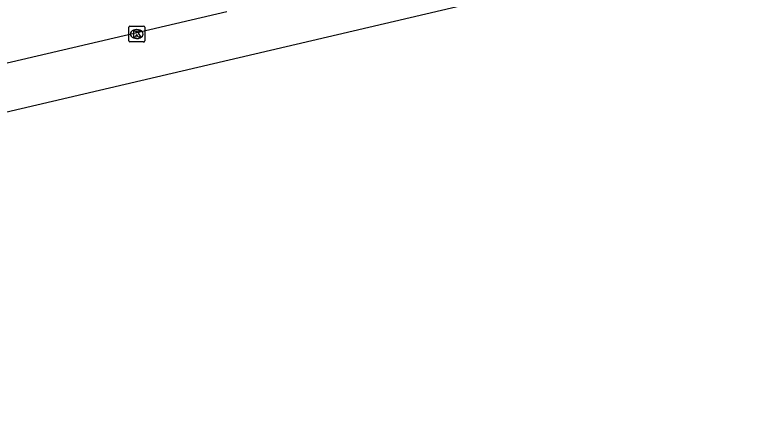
# Model space of a CAD drawing. Extents: x 158038 to 159242, y 380133 to 381214.
# Drawn here: x 158276.24 to 158322.06, y 380907.16 to 380931.84 of the extents above; entities that cross this region are included whole.
import ezdxf

# ---------------------------------------------------------------- set-up
doc = ezdxf.new("R2010")
doc.units = 0
doc.layers.add('IMGEO_Kolk', color=7, linetype='Continuous')
doc.layers.add('IMGEO_Rijbaan_regionaal_gesloten', color=7, linetype='Continuous')

msp = doc.modelspace()

# ---------------------------------------------------------------- linework, layer by layer
at = {"layer": 'IMGEO_Kolk'}
for p, q in [((158283.387, 380930.195), (158283.387, 380931.047)), ((158283.462, 380931.121), (158284.314, 380931.121)), ((158283.875, 380930.901), (158283.9, 380930.901)), ((158284.388, 380931.047), (158284.388, 380930.195)), ((158284.314, 380930.121), (158283.462, 380930.121)), ((158283.898, 380930.341), (158283.873, 380930.341))]:
    msp.add_line(p, q, dxfattribs=at)
for points in [[(158283.387, 380930.195), (158283.387, 380931.047)], [(158283.462, 380931.121), (158284.314, 380931.121)], [(158284.388, 380931.047), (158284.388, 380930.195)], [(158283.708, 380930.821), (158283.831, 380930.821), (158283.831, 380930.67), (158283.961, 380930.821), (158284.125, 380930.821), (158283.979, 380930.67), (158284.132, 380930.421), (158283.98, 380930.421), (158283.895, 380930.585), (158283.831, 380930.518), (158283.831, 380930.421), (158283.708, 380930.421), (158283.708, 380930.821)], [(158284.314, 380930.121), (158283.462, 380930.121)]]:
    msp.add_lwpolyline(points, dxfattribs=at)
for centre, start, end in [((158283.464, 380931.045), 91.552, 178.448), ((158283.464, 380931.045), 91.552, 178.448), ((158284.312, 380931.045), 1.552, 88.448), ((158284.312, 380931.045), 1.552, 88.448), ((158283.464, 380930.197), 181.552, 268.448), ((158283.464, 380930.197), 181.552, 268.448), ((158284.312, 380930.197), 271.552, 358.448), ((158284.312, 380930.197), 271.552, 358.448)]:
    msp.add_arc(centre, 0.0765, start, end, dxfattribs=at)
for centre, major_axis, ratio, start_param, end_param in [((158283.874, 380930.621), (-0.387, 0.002), 0.722429, 4.712389, 7.853982), ((158283.899, 380930.621), (-0.39, 0.002), 0.717154, 1.570796, 4.712389)]:
    msp.add_ellipse(centre, major_axis=major_axis, ratio=ratio, start_param=start_param, end_param=end_param, dxfattribs=at)
at = {"layer": 'IMGEO_Rijbaan_regionaal_gesloten'}
for points in [[(158322.064, 380936.567), (158319.748, 380936.005), (158304.577, 380932.469), (158285.126, 380927.909), (158265.559, 380923.333), (158246.159, 380918.756), (158223.226, 380913.317), (158199.53, 380907.663), (158196.685, 380907.157)], [(158289.518, 380932.009), (158272.803, 380928.098), (158265.441, 380926.243), (158217.438, 380914.822), (158196.685, 380907.157)]]:
    msp.add_lwpolyline(points, dxfattribs=at)

doc.saveas('drawing.dxf')
